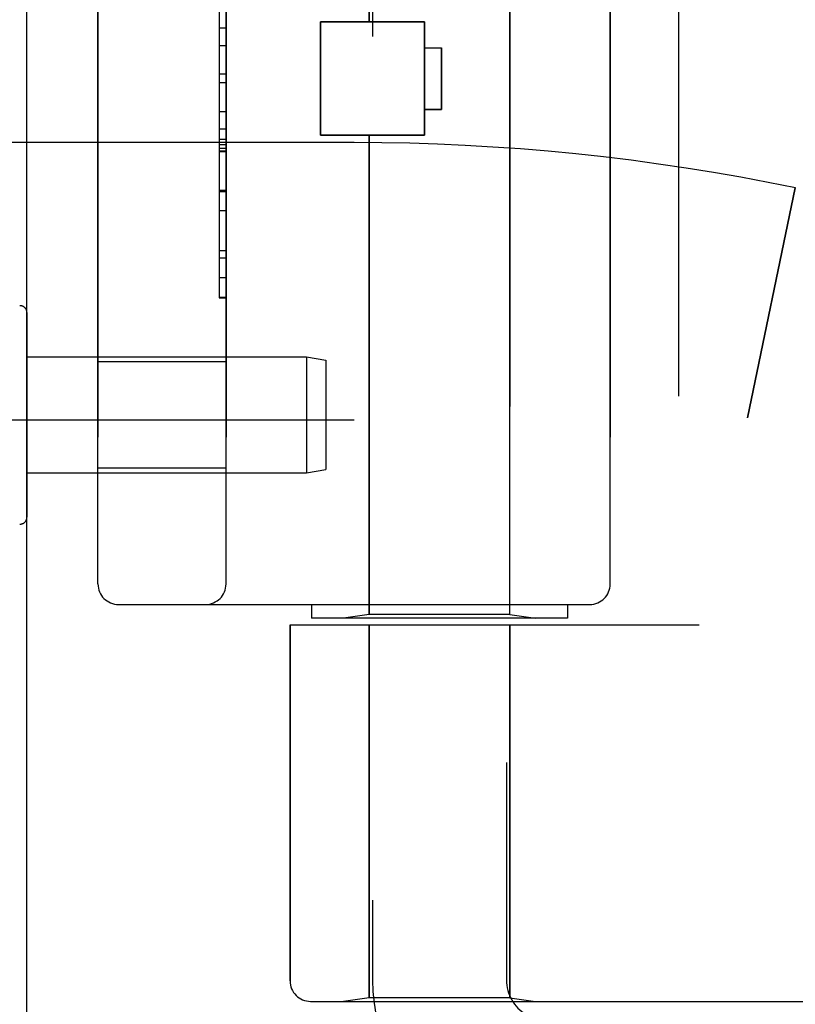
# Model space of a CAD drawing. Header units: inches. Extents: x 0 to 230, y 0 to 149.
# Tile 276 of 285: x 120.95 to 122.09, y 102.62 to 104.06. Entities that reach past the tile are written whole.
import ezdxf

# ---------------------------------------------------------------- set-up
doc = ezdxf.new("R2010")
doc.units = ezdxf.units.IN
doc.header["$LTSCALE"] = 12.648283
doc.header["$MEASUREMENT"] = 0
doc.linetypes.add('HIDDEN', pattern=[0.2, 0.1, -0.1])
doc.layers.get('0').update_dxf_attribs({"linetype": 'CONTINUOUS'})
for name, color, linetype in [('DIMENSIONS', 7, 'CONTINUOUS'), ('LEFTHAND_DOOR_ASSEMBLY', 7, 'CONTINUOUS'), ('RIGHTHAND_DOOR_ASSEMBLY', 7, 'CONTINUOUS')]:
    doc.layers.add(name, color=color, linetype=linetype)
doc.styles.get("Standard").update_dxf_attribs({"font": 'arial.ttf'})
doc.dimstyles.new('DIMSTYLE_1', dxfattribs={"dimtxt": 1.014568, "dimasz": 1.352758, "dimexe": 0.09, "dimexo": 0.07, "dimgap": 0.0375, "dimtad": 0, "dimtih": 1, "dimtoh": 1, "dimzin": 4, "dimdsep": 46, "dimtxsty": 'Standard', "dimblk": '_FILLED', "dimblk1": '_FILLED', "dimblk2": '_FILLED', "dimcen": 0.09, "dimadec": 3, "dimazin": 1, "dimtfac": 1, "dimtdec": 3, "dimtofl": 0, "dimtmove": 0, "dimatfit": 3, "dimldrblk": '_FILLED', "dimfxl": 0, "dimtolj": 1, "dimtzin": 4, "dimarcsym": 0})

# ---------------------------------------------------------------- blocks, each defined once
blk = doc.blocks.new('_FILLED')
at = {"color": 0, "linetype": 'ByBlock'}
blk.add_solid([(0, 0), (-1, 0.2), (-1, -0.2)], dxfattribs=at)
blk = doc.blocks.new('*D10')
at = {"layer": 'DIMENSIONS', "color": 2, "linetype": 'Continuous'}
for p, q in [((119.9703, 103.026), (119.9703, 100.0776)), ((131.6363, 103.026), (131.6363, 100.0776)), ((119.9703, 101.2951), (123.5233, 101.2951)), ((131.6363, 101.2951), (128.0832, 101.2951))]:
    blk.add_line(p, q, dxfattribs=at)
at = {"layer": 'DIMENSIONS', "color": 2, "linetype": 'Continuous', "xscale": 1.3527575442, "yscale": 1.3527575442, "zscale": 1.3527575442, "rotation": 180}
blk.add_blockref('_FILLED', (119.9703, 101.2951), dxfattribs=at)
at = {"layer": 'DIMENSIONS', "color": 2, "linetype": 'Continuous', "xscale": 1.3527575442, "yscale": 1.3527575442, "zscale": 1.3527575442}
blk.add_blockref('_FILLED', (131.6363, 101.2951), dxfattribs=at)
at = {"layer": 'DIMENSIONS', "color": 2, "linetype": 'Continuous', "insert": (125.8033, 101.8024), "char_height": 1.01457, "width": 5.582011, "attachment_point": 2, "line_spacing_factor": 0.9}
blk.add_mtext('11.67\\PUSABLE\\PDEPTH', dxfattribs=at)

msp = doc.modelspace()

# ---------------------------------------------------------------- linework, layer by layer
at = {"color": 3, "linetype": 'Continuous'}
msp.add_line((120.9653, 36.9519), (120.9653, 108.7439), dxfattribs=at)
at = {"layer": 'LEFTHAND_DOOR_ASSEMBLY', "color": 8, "linetype": 'HIDDEN'}
for p, q in [((121.9193, 104.7729), (121.9193, 103.1729)), ((121.4663, 104.0559), (121.4663, 104.7577)), ((121.6723, 103.1882), (121.6723, 104.7577)), ((121.0693, 104.7129), (121.0693, 103.2329)), ((121.2568, 103.2329), (121.2568, 104.7129)), ((121.8193, 104.7129), (121.8193, 103.2329)), ((121.2468, 104.2939), (121.2468, 103.652)), ((121.3953, 103.8899), (121.3953, 104.0559)), ((121.3953, 104.0559), (121.5473, 104.0559)), ((121.5473, 103.8899), (121.5473, 104.0559)), ((121.2468, 104.0213), (121.2568, 104.0213)), ((121.5473, 104.0179), (121.5723, 104.0179)), ((121.5723, 104.0179), (121.5723, 103.9279)), ((121.2568, 103.9792), (121.2468, 103.9792)), ((121.5723, 103.9279), (121.5473, 103.9279)), ((121.2568, 103.8991), (121.2468, 103.8991)), ((121.4443, 103.8792), (120.4767, 103.8792)), ((121.2568, 103.8835), (121.2468, 103.8835)), ((121.3953, 103.8899), (121.5473, 103.8899)), ((121.4663, 103.1882), (121.4663, 103.8899)), ((121.2568, 103.8759), (121.2468, 103.8759)), ((121.2568, 103.8705), (121.2468, 103.8705)), ((121.2568, 103.8657), (121.2468, 103.8657)), ((121.2568, 103.8073), (121.2468, 103.8073)), ((122.0902, 103.8129), (122.0204, 103.4763)), ((121.2568, 103.681), (121.2468, 103.681)), ((121.2568, 103.652), (121.2468, 103.652)), ((121.2568, 103.5584), (121.0693, 103.5584)), ((121.4443, 103.4729), (120.0263, 103.4729)), ((121.2568, 103.4024), (121.0693, 103.4024)), ((121.0993, 103.2029), (121.7893, 103.2029)), ((121.3818, 103.2029), (121.3818, 103.1829)), ((121.7568, 103.2029), (121.7568, 103.1829)), ((121.4663, 103.1882), (121.4288, 103.1829)), ((121.6723, 103.1882), (121.4663, 103.1882)), ((121.6723, 103.1882), (121.7098, 103.1829)), ((121.3505, 103.1729), (121.3505, 102.6517)), ((121.3505, 103.1729), (121.9493, 103.1729)), ((121.7567, 103.1829), (121.3818, 103.1829)), ((121.4663, 103.1729), (121.4663, 102.627)), ((121.6723, 103.1729), (121.6723, 102.627)), ((121.4663, 102.627), (121.4288, 102.6217)), ((121.6723, 102.627), (121.4663, 102.627)), ((121.6723, 102.627), (121.7098, 102.6217)), ((121.3805, 102.6217), (123.4443, 102.6217))]:
    msp.add_line(p, q, dxfattribs=at)
for centre, radius, start, end in [((121.4443, 100.6978), 3.1814, 78.2843, 90), ((121.4443, 100.6978), 2.7751, 43.8884, 90), ((121.0993, 103.2329), 0.03, 180, 270), ((121.2268, 103.2329), 0.03, 270, 360), ((121.7893, 103.2329), 0.03, 270, 360), ((121.3805, 102.6517), 0.03, 180, 270)]:
    msp.add_arc(centre, radius, start, end, dxfattribs=at)
at = {"layer": 'RIGHTHAND_DOOR_ASSEMBLY', "color": 8, "linetype": 'HIDDEN'}
for p, q in [((121.6673, 105.5009), (121.6673, 102.6529)), ((121.4713, 105.2995), (121.4713, 102.6529)), ((121.9193, 104.7729), (121.9193, 103.1729)), ((121.4663, 104.7577), (121.4663, 104.0559)), ((121.6723, 104.7577), (121.6723, 103.1882)), ((121.0693, 103.2329), (121.0693, 104.7129)), ((121.2568, 104.7129), (121.2568, 103.2329)), ((121.8193, 103.2329), (121.8193, 104.7129)), ((121.2468, 104.2939), (121.2468, 103.652)), ((121.3953, 104.0559), (121.3953, 103.8899)), ((121.5473, 104.0559), (121.3953, 104.0559)), ((121.5473, 104.0559), (121.5473, 103.8899)), ((121.2568, 104.0468), (121.2468, 104.0468)), ((121.5473, 104.0179), (121.5723, 104.0179)), ((121.5723, 103.9279), (121.5723, 104.0179)), ((121.2568, 103.9667), (121.2468, 103.9667)), ((121.2468, 103.9245), (121.2568, 103.9245)), ((121.5473, 103.9279), (121.5723, 103.9279)), ((121.4443, 103.8792), (120.4767, 103.8792)), ((121.5473, 103.8899), (121.3953, 103.8899)), ((121.4663, 103.8899), (121.4663, 103.1882)), ((121.2568, 103.8666), (121.2468, 103.8666)), ((121.2468, 103.8663), (121.2568, 103.8663)), ((121.2468, 103.8661), (121.2568, 103.8661)), ((121.2468, 103.8096), (121.2568, 103.8096)), ((122.0204, 103.4763), (122.0902, 103.8129)), ((121.2568, 103.7793), (121.2468, 103.7793)), ((121.2568, 103.7205), (121.2468, 103.7205)), ((121.2468, 103.7103), (121.2568, 103.7103)), ((121.2568, 103.6522), (121.2468, 103.6522)), ((121.2468, 103.652), (121.2568, 103.652)), ((120.9653, 103.6303), (120.9653, 103.3306)), ((120.9653, 103.5654), (121.3744, 103.5654)), ((121.3744, 103.5654), (121.3744, 103.3954)), ((121.3744, 103.5654), (121.4028, 103.5604)), ((121.2568, 103.5584), (121.0693, 103.5584)), ((121.4028, 103.5604), (121.4028, 103.4004)), ((121.4443, 103.4729), (120.0263, 103.4729)), ((120.9653, 103.3954), (121.3744, 103.3954)), ((121.2568, 103.4024), (121.0693, 103.4024)), ((121.3744, 103.3954), (121.4028, 103.4004)), ((121.0993, 103.2029), (121.7893, 103.2029)), ((121.3818, 103.2029), (121.3818, 103.1829)), ((121.7568, 103.2029), (121.7568, 103.1829)), ((121.4663, 103.1882), (121.4288, 103.1829)), ((121.6723, 103.1882), (121.4663, 103.1882)), ((121.6723, 103.1882), (121.7098, 103.1829)), ((121.3505, 102.6517), (121.3505, 103.1729)), ((121.3505, 103.1729), (121.9493, 103.1729)), ((121.7567, 103.1829), (121.3818, 103.1829)), ((121.4663, 102.627), (121.4663, 103.1729)), ((121.6723, 102.627), (121.6723, 103.1729)), ((121.4663, 102.627), (121.4288, 102.6217)), ((121.6723, 102.627), (121.4663, 102.627)), ((121.6723, 102.627), (121.7098, 102.6217)), ((121.3805, 102.6217), (123.4443, 102.6217))]:
    msp.add_line(p, q, dxfattribs=at)
for centre, radius, start, end in [((121.4443, 100.6978), 3.1814, 78.2843, 90), ((120.9553, 103.6303), 0.01, 360, 93.2246), ((121.4443, 100.6978), 2.7751, 43.8884, 90), ((120.9553, 103.3306), 0.01, 266.7754, 0), ((121.0993, 103.2329), 0.03, 180, 270), ((121.2268, 103.2329), 0.03, 270, 360), ((121.7893, 103.2329), 0.03, 270, 360), ((121.3805, 102.6517), 0.03, 180, 270), ((121.7253, 102.6529), 0.254, 180, 240), ((121.7253, 102.6529), 0.058, 180, 240)]:
    msp.add_arc(centre, radius, start, end, dxfattribs=at)

# ---------------------------------------------------------------- dimensions: what is measured, and where the dimension line sits
at = {"layer": 'DIMENSIONS', "color": 2, "linetype": 'Continuous'}
dim = msp.add_linear_dim(base=(131.6363, 101.2951), p1=(119.9703, 103.096), p2=(131.6363, 103.096), text='<>\\PUSABLE\\PDEPTH', dimstyle='DIMSTYLE_1', dxfattribs=at)
dim.commit()
dim.dimension.update_dxf_attribs({"geometry": '*D10', "text_midpoint": (125.8033, 99.7733), "dimtype": 160})

doc.saveas('drawing.dxf')
